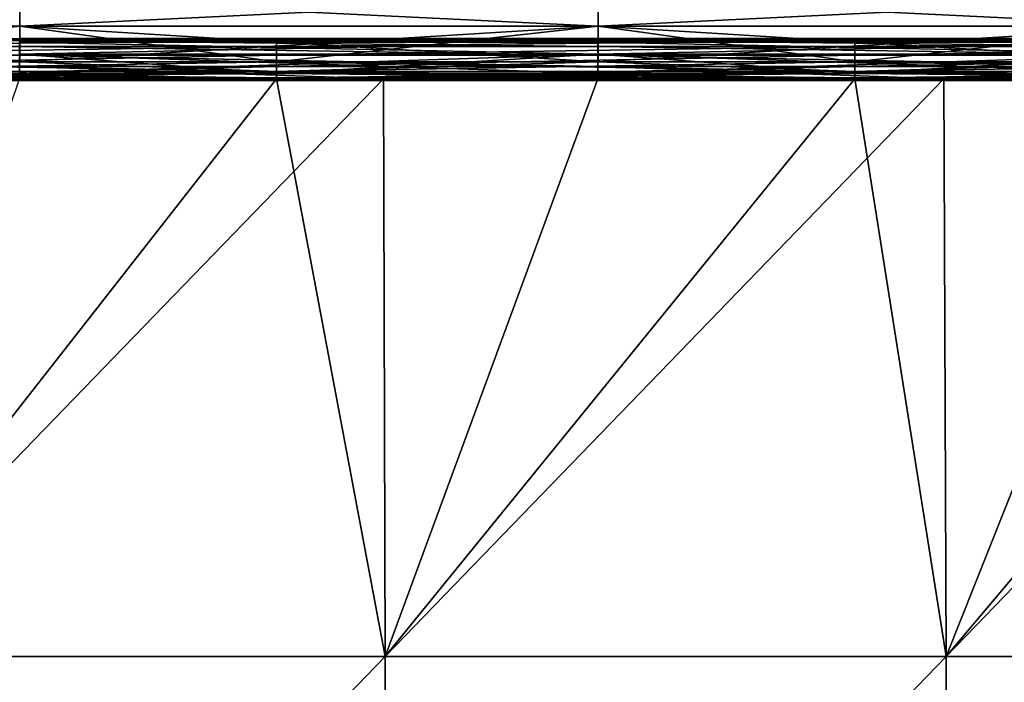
# Model space of a CAD drawing. Header units: millimetres. Extents: x -168 to 168, y -6 to 84.
# Tile 415 of 656: x 33 to 57, y 24 to 41. Entities that reach past the tile are written whole.
import ezdxf

# ---------------------------------------------------------------- set-up
doc = ezdxf.new("R2010")
doc.units = ezdxf.units.MM
doc.header["$LTSCALE"] = 65.185185
for name, color, linetype in [('260', 7, 'CONTINUOUS'), ('261', 7, 'CONTINUOUS'), ('263', 7, 'CONTINUOUS'), ('264', 7, 'CONTINUOUS'), ('266', 7, 'CONTINUOUS'), ('267', 7, 'CONTINUOUS'), ('268', 7, 'CONTINUOUS'), ('322', 7, 'CONTINUOUS'), ('323', 7, 'CONTINUOUS'), ('324', 7, 'CONTINUOUS')]:
    doc.layers.add(name, color=color, linetype=linetype)

msp = doc.modelspace()

# ---------------------------------------------------------------- linework, layer by layer
at = {"layer": '260', "linetype": 'CONTINUOUS'}
for points in [[(41.553, 39.116, -124.659), (27.73, 24.837, -124.783), (32.558, 39.116, -124.659), (41.553, 39.116, -124.659)], [(41.594, 24.837, -124.783), (27.73, 24.837, -124.783), (41.553, 39.116, -124.659), (41.594, 24.837, -124.783)], [(46.852, 39.116, -124.659), (41.594, 24.837, -124.783), (41.553, 39.116, -124.659), (46.852, 39.116, -124.659)], [(55.459, 24.837, -124.783), (41.594, 24.837, -124.783), (55.404, 39.116, -124.659), (55.459, 24.837, -124.783)], [(55.404, 39.116, -124.659), (41.594, 24.837, -124.783), (46.852, 39.116, -124.659), (55.404, 39.116, -124.659)], [(61.146, 39.116, -124.659), (55.459, 24.837, -124.783), (55.404, 39.116, -124.659), (61.146, 39.116, -124.659)], [(69.324, 24.837, -124.783), (55.459, 24.837, -124.783), (69.255, 39.116, -124.659), (69.324, 24.837, -124.783)], [(69.255, 39.116, -124.659), (55.459, 24.837, -124.783), (61.146, 39.116, -124.659), (69.255, 39.116, -124.659)], [(27.73, 24.837, -124.783), (41.594, 24.837, -124.783), (27.757, 10.544, -124.908), (27.73, 24.837, -124.783)], [(27.757, 10.544, -124.908), (41.594, 24.837, -124.783), (41.636, 10.544, -124.908), (27.757, 10.544, -124.908)], [(41.594, 24.837, -124.783), (55.459, 24.837, -124.783), (41.636, 10.544, -124.908), (41.594, 24.837, -124.783)], [(41.636, 10.544, -124.908), (55.459, 24.837, -124.783), (55.515, 10.544, -124.908), (41.636, 10.544, -124.908)], [(55.459, 24.837, -124.783), (69.324, 24.837, -124.783), (55.515, 10.544, -124.908), (55.459, 24.837, -124.783)], [(55.515, 10.544, -124.908), (69.324, 24.837, -124.783), (69.393, 10.544, -124.908), (55.515, 10.544, -124.908)]]:
    msp.add_3dface(points, dxfattribs=at)
at = {"layer": '261', "linetype": 'CONTINUOUS'}
for points in [[(46.853, 40.107, -123.669), (46.853, 40.057, -123.974), (32.559, 40.107, -123.669), (46.853, 40.107, -123.669)], [(32.559, 40.107, -123.669), (46.853, 40.057, -123.974), (32.559, 40.057, -123.974), (32.559, 40.107, -123.669)], [(46.853, 40.057, -123.974), (46.853, 39.915, -124.248), (32.559, 40.057, -123.974), (46.853, 40.057, -123.974)], [(32.559, 40.057, -123.974), (46.853, 39.915, -124.248), (32.559, 39.915, -124.248), (32.559, 40.057, -123.974)], [(32.559, 39.915, -124.248), (46.852, 39.696, -124.467), (32.559, 39.696, -124.467), (32.559, 39.915, -124.248)], [(46.853, 39.915, -124.248), (46.852, 39.696, -124.467), (32.559, 39.915, -124.248), (46.853, 39.915, -124.248)], [(46.853, 39.915, -124.248), (61.146, 39.696, -124.467), (46.852, 39.696, -124.467), (46.853, 39.915, -124.248)], [(46.853, 40.107, -123.669), (61.147, 40.057, -123.974), (46.853, 40.057, -123.974), (46.853, 40.107, -123.669)], [(61.147, 40.107, -123.669), (61.147, 40.057, -123.974), (46.853, 40.107, -123.669), (61.147, 40.107, -123.669)], [(46.853, 40.057, -123.974), (61.146, 39.915, -124.248), (46.853, 39.915, -124.248), (46.853, 40.057, -123.974)], [(61.147, 40.057, -123.974), (61.146, 39.915, -124.248), (46.853, 40.057, -123.974), (61.147, 40.057, -123.974)], [(61.146, 39.915, -124.248), (61.146, 39.696, -124.467), (46.853, 39.915, -124.248), (61.146, 39.915, -124.248)], [(32.559, 39.696, -124.467), (46.852, 39.421, -124.608), (32.558, 39.421, -124.608), (32.559, 39.696, -124.467)], [(46.852, 39.696, -124.467), (46.852, 39.421, -124.608), (32.559, 39.696, -124.467), (46.852, 39.696, -124.467)], [(46.852, 39.696, -124.467), (61.146, 39.421, -124.608), (46.852, 39.421, -124.608), (46.852, 39.696, -124.467)], [(61.146, 39.696, -124.467), (61.146, 39.421, -124.608), (46.852, 39.696, -124.467), (61.146, 39.696, -124.467)], [(46.852, 39.116, -124.659), (41.553, 39.116, -124.659), (32.558, 39.421, -124.608), (46.852, 39.116, -124.659)], [(46.852, 39.421, -124.608), (46.852, 39.116, -124.659), (32.558, 39.421, -124.608), (46.852, 39.421, -124.608)], [(41.553, 39.116, -124.659), (32.558, 39.116, -124.659), (32.558, 39.421, -124.608), (41.553, 39.116, -124.659)], [(61.146, 39.116, -124.659), (55.404, 39.116, -124.659), (46.852, 39.421, -124.608), (61.146, 39.116, -124.659)], [(61.146, 39.421, -124.608), (61.146, 39.116, -124.659), (46.852, 39.421, -124.608), (61.146, 39.421, -124.608)], [(55.404, 39.116, -124.659), (46.852, 39.116, -124.659), (46.852, 39.421, -124.608), (55.404, 39.116, -124.659)]]:
    msp.add_3dface(points, dxfattribs=at)
at = {"layer": '263', "linetype": 'CONTINUOUS'}
for points in [[(27.702, 39.116, 124.659), (27.73, 24.837, 124.783), (38.91, 39.116, 124.659), (27.702, 39.116, 124.659)], [(27.73, 24.837, 124.783), (41.594, 24.837, 124.783), (38.91, 39.116, 124.659), (27.73, 24.837, 124.783)], [(38.91, 39.116, 124.659), (41.594, 24.837, 124.783), (41.553, 39.116, 124.659), (38.91, 39.116, 124.659)], [(41.553, 39.116, 124.659), (41.594, 24.837, 124.783), (53.204, 39.116, 124.659), (41.553, 39.116, 124.659)], [(41.594, 24.837, 124.783), (55.459, 24.837, 124.783), (53.204, 39.116, 124.659), (41.594, 24.837, 124.783)], [(53.204, 39.116, 124.659), (55.459, 24.837, 124.783), (55.404, 39.116, 124.659), (53.204, 39.116, 124.659)], [(55.404, 39.116, 124.659), (55.459, 24.837, 124.783), (67.498, 39.116, 124.659), (55.404, 39.116, 124.659)], [(55.459, 24.837, 124.783), (69.324, 24.837, 124.783), (67.498, 39.116, 124.659), (55.459, 24.837, 124.783)], [(41.594, 24.837, 124.783), (27.73, 24.837, 124.783), (27.757, 10.544, 124.908), (41.594, 24.837, 124.783)], [(41.636, 10.544, 124.908), (41.594, 24.837, 124.783), (27.757, 10.544, 124.908), (41.636, 10.544, 124.908)], [(55.459, 24.837, 124.783), (41.594, 24.837, 124.783), (41.636, 10.544, 124.908), (55.459, 24.837, 124.783)], [(55.515, 10.544, 124.908), (55.459, 24.837, 124.783), (41.636, 10.544, 124.908), (55.515, 10.544, 124.908)], [(69.324, 24.837, 124.783), (55.459, 24.837, 124.783), (55.515, 10.544, 124.908), (69.324, 24.837, 124.783)], [(69.393, 10.544, 124.908), (69.324, 24.837, 124.783), (55.515, 10.544, 124.908), (69.393, 10.544, 124.908)]]:
    msp.add_3dface(points, dxfattribs=at)
at = {"layer": '264', "linetype": 'CONTINUOUS'}
for points in [[(38.91, 40.107, 123.669), (24.617, 40.057, 123.974), (38.91, 40.057, 123.974), (38.91, 40.107, 123.669)], [(32.559, 40.107, 123.669), (24.617, 40.057, 123.974), (38.91, 40.107, 123.669), (32.559, 40.107, 123.669)], [(38.91, 40.057, 123.974), (24.617, 39.915, 124.248), (38.91, 39.915, 124.248), (38.91, 40.057, 123.974)], [(24.617, 40.057, 123.974), (24.617, 39.915, 124.248), (38.91, 40.057, 123.974), (24.617, 40.057, 123.974)], [(24.617, 39.915, 124.248), (24.617, 39.696, 124.467), (38.91, 39.915, 124.248), (24.617, 39.915, 124.248)], [(38.91, 39.915, 124.248), (24.617, 39.696, 124.467), (38.91, 39.696, 124.467), (38.91, 39.915, 124.248)], [(38.91, 40.107, 123.669), (38.91, 40.057, 123.974), (46.853, 40.107, 123.669), (38.91, 40.107, 123.669)], [(46.853, 40.107, 123.669), (38.91, 40.057, 123.974), (53.204, 40.107, 123.669), (46.853, 40.107, 123.669)], [(53.204, 40.107, 123.669), (38.91, 40.057, 123.974), (53.204, 40.057, 123.974), (53.204, 40.107, 123.669)], [(38.91, 40.057, 123.974), (38.91, 39.915, 124.248), (53.204, 40.057, 123.974), (38.91, 40.057, 123.974)], [(53.204, 40.057, 123.974), (38.91, 39.915, 124.248), (53.204, 39.915, 124.248), (53.204, 40.057, 123.974)], [(38.91, 39.915, 124.248), (38.91, 39.696, 124.467), (53.204, 39.915, 124.248), (38.91, 39.915, 124.248)], [(53.204, 39.915, 124.248), (38.91, 39.696, 124.467), (53.204, 39.696, 124.467), (53.204, 39.915, 124.248)], [(67.498, 40.107, 123.669), (53.204, 40.057, 123.974), (67.498, 40.057, 123.974), (67.498, 40.107, 123.669)], [(61.147, 40.107, 123.669), (53.204, 40.057, 123.974), (67.498, 40.107, 123.669), (61.147, 40.107, 123.669)], [(53.204, 40.107, 123.669), (53.204, 40.057, 123.974), (61.147, 40.107, 123.669), (53.204, 40.107, 123.669)], [(67.498, 40.057, 123.974), (53.204, 39.915, 124.248), (67.498, 39.915, 124.248), (67.498, 40.057, 123.974)], [(53.204, 40.057, 123.974), (53.204, 39.915, 124.248), (67.498, 40.057, 123.974), (53.204, 40.057, 123.974)], [(67.498, 39.915, 124.248), (53.204, 39.696, 124.467), (67.498, 39.696, 124.467), (67.498, 39.915, 124.248)], [(53.204, 39.915, 124.248), (53.204, 39.696, 124.467), (67.498, 39.915, 124.248), (53.204, 39.915, 124.248)], [(24.617, 39.696, 124.467), (24.617, 39.421, 124.608), (38.91, 39.696, 124.467), (24.617, 39.696, 124.467)], [(38.91, 39.696, 124.467), (24.617, 39.421, 124.608), (38.91, 39.421, 124.608), (38.91, 39.696, 124.467)], [(38.91, 39.696, 124.467), (38.91, 39.421, 124.608), (53.204, 39.696, 124.467), (38.91, 39.696, 124.467)], [(53.204, 39.696, 124.467), (38.91, 39.421, 124.608), (53.204, 39.421, 124.608), (53.204, 39.696, 124.467)], [(53.204, 39.696, 124.467), (53.204, 39.421, 124.608), (67.498, 39.696, 124.467), (53.204, 39.696, 124.467)], [(67.498, 39.696, 124.467), (53.204, 39.421, 124.608), (67.498, 39.421, 124.608), (67.498, 39.696, 124.467)], [(24.617, 39.116, 124.659), (27.702, 39.116, 124.659), (38.91, 39.421, 124.608), (24.617, 39.116, 124.659)], [(24.617, 39.421, 124.608), (24.617, 39.116, 124.659), (38.91, 39.421, 124.608), (24.617, 39.421, 124.608)], [(27.702, 39.116, 124.659), (38.91, 39.116, 124.659), (38.91, 39.421, 124.608), (27.702, 39.116, 124.659)], [(38.91, 39.116, 124.659), (41.553, 39.116, 124.659), (53.204, 39.421, 124.608), (38.91, 39.116, 124.659)], [(38.91, 39.421, 124.608), (38.91, 39.116, 124.659), (53.204, 39.421, 124.608), (38.91, 39.421, 124.608)], [(41.553, 39.116, 124.659), (53.204, 39.116, 124.659), (53.204, 39.421, 124.608), (41.553, 39.116, 124.659)], [(53.204, 39.421, 124.608), (53.204, 39.116, 124.659), (67.498, 39.421, 124.608), (53.204, 39.421, 124.608)], [(53.204, 39.116, 124.659), (55.404, 39.116, 124.659), (67.498, 39.421, 124.608), (53.204, 39.116, 124.659)], [(55.404, 39.116, 124.659), (67.498, 39.116, 124.659), (67.498, 39.421, 124.608), (55.404, 39.116, 124.659)]]:
    msp.add_3dface(points, dxfattribs=at)
at = {"layer": '266', "linetype": 'CONTINUOUS'}
for points in [[(46.853, 40.015, -122.663), (46.853, 40.107, -123.669), (32.559, 40.015, -122.663), (46.853, 40.015, -122.663)], [(46.853, 40.107, -123.669), (32.559, 40.107, -123.669), (32.559, 40.015, -122.663), (46.853, 40.107, -123.669)], [(46.853, 39.723, -121.697), (46.853, 40.015, -122.663), (32.559, 39.723, -121.697), (46.853, 39.723, -121.697)], [(32.559, 39.723, -121.697), (46.853, 40.015, -122.663), (32.559, 40.015, -122.663), (32.559, 39.723, -121.697)], [(61.147, 40.015, -122.663), (61.147, 40.107, -123.669), (46.853, 40.015, -122.663), (61.147, 40.015, -122.663)], [(61.147, 40.107, -123.669), (46.853, 40.107, -123.669), (46.853, 40.015, -122.663), (61.147, 40.107, -123.669)], [(46.853, 39.723, -121.697), (61.147, 40.015, -122.663), (46.853, 40.015, -122.663), (46.853, 39.723, -121.697)], [(61.147, 39.723, -121.697), (61.147, 40.015, -122.663), (46.853, 39.723, -121.697), (61.147, 39.723, -121.697)], [(38.911, 39.243, -120.809), (46.853, 39.723, -121.697), (32.559, 39.243, -120.809), (38.911, 39.243, -120.809)], [(32.559, 39.243, -120.809), (46.853, 39.723, -121.697), (32.559, 39.723, -121.697), (32.559, 39.243, -120.809)], [(46.853, 39.243, -120.809), (46.853, 39.723, -121.697), (38.911, 39.243, -120.809), (46.853, 39.243, -120.809)], [(46.853, 39.243, -120.809), (61.147, 39.723, -121.697), (46.853, 39.723, -121.697), (46.853, 39.243, -120.809)], [(53.205, 39.243, -120.809), (61.147, 39.723, -121.697), (46.853, 39.243, -120.809), (53.205, 39.243, -120.809)], [(61.147, 39.243, -120.809), (61.147, 39.723, -121.697), (53.205, 39.243, -120.809), (61.147, 39.243, -120.809)]]:
    msp.add_3dface(points, dxfattribs=at)
at = {"layer": '267', "linetype": 'CONTINUOUS'}
for points in [[(38.911, 39.292, -119.619), (24.617, 39.529, -119.407), (32.562, 39.529, -119.407), (38.911, 39.292, -119.619)], [(24.617, 39.292, -119.619), (24.617, 39.529, -119.407), (38.911, 39.292, -119.619), (24.617, 39.292, -119.619)], [(38.911, 39.529, -119.407), (38.911, 39.292, -119.619), (32.562, 39.529, -119.407), (38.911, 39.529, -119.407)], [(38.911, 39.292, -119.619), (38.911, 39.529, -119.407), (53.205, 39.292, -119.619), (38.911, 39.292, -119.619)], [(53.205, 39.292, -119.619), (38.911, 39.529, -119.407), (46.856, 39.529, -119.407), (53.205, 39.292, -119.619)], [(53.205, 39.529, -119.407), (53.205, 39.292, -119.619), (46.856, 39.529, -119.407), (53.205, 39.529, -119.407)], [(67.498, 39.292, -119.619), (53.205, 39.529, -119.407), (61.149, 39.529, -119.407), (67.498, 39.292, -119.619)], [(53.205, 39.292, -119.619), (53.205, 39.529, -119.407), (67.498, 39.292, -119.619), (53.205, 39.292, -119.619)], [(38.911, 39.135, -119.895), (24.617, 39.292, -119.619), (38.911, 39.292, -119.619), (38.911, 39.135, -119.895)], [(24.617, 39.135, -119.895), (24.617, 39.292, -119.619), (38.911, 39.135, -119.895), (24.617, 39.135, -119.895)], [(38.911, 39.243, -120.809), (32.559, 39.243, -120.809), (24.617, 39.109, -120.521), (38.911, 39.243, -120.809)], [(38.911, 39.243, -120.809), (24.617, 39.109, -120.521), (38.911, 39.109, -120.521), (38.911, 39.243, -120.809)], [(53.205, 39.135, -119.895), (38.911, 39.292, -119.619), (53.205, 39.292, -119.619), (53.205, 39.135, -119.895)], [(38.911, 39.135, -119.895), (38.911, 39.292, -119.619), (53.205, 39.135, -119.895), (38.911, 39.135, -119.895)], [(53.205, 39.243, -120.809), (38.911, 39.109, -120.521), (53.205, 39.109, -120.521), (53.205, 39.243, -120.809)], [(46.853, 39.243, -120.809), (38.911, 39.243, -120.809), (38.911, 39.109, -120.521), (46.853, 39.243, -120.809)], [(53.205, 39.243, -120.809), (46.853, 39.243, -120.809), (38.911, 39.109, -120.521), (53.205, 39.243, -120.809)], [(67.498, 39.135, -119.895), (53.205, 39.292, -119.619), (67.498, 39.292, -119.619), (67.498, 39.135, -119.895)], [(53.205, 39.135, -119.895), (53.205, 39.292, -119.619), (67.498, 39.135, -119.895), (53.205, 39.135, -119.895)], [(67.498, 39.243, -120.809), (61.147, 39.243, -120.809), (53.205, 39.109, -120.521), (67.498, 39.243, -120.809)], [(61.147, 39.243, -120.809), (53.205, 39.243, -120.809), (53.205, 39.109, -120.521), (61.147, 39.243, -120.809)], [(67.498, 39.243, -120.809), (53.205, 39.109, -120.521), (67.498, 39.109, -120.521), (67.498, 39.243, -120.809)], [(24.617, 39.071, -120.206), (24.617, 39.135, -119.895), (38.911, 39.071, -120.206), (24.617, 39.071, -120.206)], [(38.911, 39.071, -120.206), (24.617, 39.135, -119.895), (38.911, 39.135, -119.895), (38.911, 39.071, -120.206)], [(24.617, 39.109, -120.521), (24.617, 39.071, -120.206), (38.911, 39.109, -120.521), (24.617, 39.109, -120.521)], [(38.911, 39.109, -120.521), (24.617, 39.071, -120.206), (38.911, 39.071, -120.206), (38.911, 39.109, -120.521)], [(53.205, 39.071, -120.206), (38.911, 39.135, -119.895), (53.205, 39.135, -119.895), (53.205, 39.071, -120.206)], [(38.911, 39.071, -120.206), (38.911, 39.135, -119.895), (53.205, 39.071, -120.206), (38.911, 39.071, -120.206)], [(53.205, 39.109, -120.521), (38.911, 39.071, -120.206), (53.205, 39.071, -120.206), (53.205, 39.109, -120.521)], [(38.911, 39.109, -120.521), (38.911, 39.071, -120.206), (53.205, 39.109, -120.521), (38.911, 39.109, -120.521)], [(67.498, 39.071, -120.206), (53.205, 39.135, -119.895), (67.498, 39.135, -119.895), (67.498, 39.071, -120.206)], [(53.205, 39.071, -120.206), (53.205, 39.135, -119.895), (67.498, 39.071, -120.206), (53.205, 39.071, -120.206)], [(67.498, 39.109, -120.521), (53.205, 39.071, -120.206), (67.498, 39.071, -120.206), (67.498, 39.109, -120.521)], [(53.205, 39.109, -120.521), (53.205, 39.071, -120.206), (67.498, 39.109, -120.521), (53.205, 39.109, -120.521)]]:
    msp.add_3dface(points, dxfattribs=at)
at = {"layer": '268', "linetype": 'CONTINUOUS'}
for points in [[(32.562, 40.415, -118.679), (18.268, 41.112, -117.768), (32.562, 41.112, -117.768), (32.562, 40.415, -118.679)], [(18.268, 40.415, -118.679), (18.268, 41.112, -117.768), (32.562, 40.415, -118.679), (18.268, 40.415, -118.679)], [(46.856, 40.415, -118.679), (32.562, 41.112, -117.768), (46.856, 41.112, -117.768), (46.856, 40.415, -118.679)], [(32.562, 40.415, -118.679), (32.562, 41.112, -117.768), (46.856, 40.415, -118.679), (32.562, 40.415, -118.679)], [(61.149, 40.415, -118.679), (46.856, 41.112, -117.768), (61.149, 41.112, -117.768), (61.149, 40.415, -118.679)], [(46.856, 40.415, -118.679), (46.856, 41.112, -117.768), (61.149, 40.415, -118.679), (46.856, 40.415, -118.679)], [(32.562, 39.529, -119.407), (18.268, 40.415, -118.679), (32.562, 40.415, -118.679), (32.562, 39.529, -119.407)], [(32.562, 39.529, -119.407), (24.617, 39.529, -119.407), (18.268, 40.415, -118.679), (32.562, 39.529, -119.407)], [(46.856, 39.529, -119.407), (32.562, 40.415, -118.679), (46.856, 40.415, -118.679), (46.856, 39.529, -119.407)], [(46.856, 39.529, -119.407), (38.911, 39.529, -119.407), (32.562, 40.415, -118.679), (46.856, 39.529, -119.407)], [(38.911, 39.529, -119.407), (32.562, 39.529, -119.407), (32.562, 40.415, -118.679), (38.911, 39.529, -119.407)], [(61.149, 39.529, -119.407), (46.856, 40.415, -118.679), (61.149, 40.415, -118.679), (61.149, 39.529, -119.407)], [(61.149, 39.529, -119.407), (53.205, 39.529, -119.407), (46.856, 40.415, -118.679), (61.149, 39.529, -119.407)], [(53.205, 39.529, -119.407), (46.856, 39.529, -119.407), (46.856, 40.415, -118.679), (53.205, 39.529, -119.407)]]:
    msp.add_3dface(points, dxfattribs=at)
at = {"layer": '322', "linetype": 'CONTINUOUS'}
for points in [[(18.268, 41.112, 117.768), (18.268, 40.415, 118.679), (32.562, 41.112, 117.768), (18.268, 41.112, 117.768)], [(32.562, 41.112, 117.768), (18.268, 40.415, 118.679), (32.562, 40.415, 118.679), (32.562, 41.112, 117.768)], [(32.562, 41.112, 117.768), (32.562, 40.415, 118.679), (46.856, 41.112, 117.768), (32.562, 41.112, 117.768)], [(46.856, 41.112, 117.768), (32.562, 40.415, 118.679), (46.856, 40.415, 118.679), (46.856, 41.112, 117.768)], [(61.149, 41.112, 117.768), (46.856, 40.415, 118.679), (61.149, 40.415, 118.679), (61.149, 41.112, 117.768)], [(46.856, 41.112, 117.768), (46.856, 40.415, 118.679), (61.149, 41.112, 117.768), (46.856, 41.112, 117.768)], [(18.268, 40.415, 118.679), (18.268, 39.529, 119.407), (32.562, 40.415, 118.679), (18.268, 40.415, 118.679)], [(32.562, 40.415, 118.679), (18.268, 39.529, 119.407), (24.617, 39.529, 119.407), (32.562, 40.415, 118.679)], [(32.562, 39.529, 119.407), (32.562, 40.415, 118.679), (24.617, 39.529, 119.407), (32.562, 39.529, 119.407)], [(32.562, 40.415, 118.679), (32.562, 39.529, 119.407), (46.856, 40.415, 118.679), (32.562, 40.415, 118.679)], [(46.856, 40.415, 118.679), (32.562, 39.529, 119.407), (38.911, 39.529, 119.407), (46.856, 40.415, 118.679)], [(46.856, 39.529, 119.407), (46.856, 40.415, 118.679), (38.911, 39.529, 119.407), (46.856, 39.529, 119.407)], [(46.856, 40.415, 118.679), (46.856, 39.529, 119.407), (61.149, 40.415, 118.679), (46.856, 40.415, 118.679)], [(61.149, 40.415, 118.679), (46.856, 39.529, 119.407), (53.205, 39.529, 119.407), (61.149, 40.415, 118.679)], [(61.149, 39.529, 119.407), (61.149, 40.415, 118.679), (53.205, 39.529, 119.407), (61.149, 39.529, 119.407)]]:
    msp.add_3dface(points, dxfattribs=at)
at = {"layer": '323', "linetype": 'CONTINUOUS'}
for points in [[(38.911, 39.529, 119.407), (24.617, 39.292, 119.619), (38.911, 39.292, 119.619), (38.911, 39.529, 119.407)], [(38.911, 39.529, 119.407), (32.562, 39.529, 119.407), (24.617, 39.292, 119.619), (38.911, 39.529, 119.407)], [(32.562, 39.529, 119.407), (24.617, 39.529, 119.407), (24.617, 39.292, 119.619), (32.562, 39.529, 119.407)], [(53.205, 39.529, 119.407), (46.856, 39.529, 119.407), (38.911, 39.292, 119.619), (53.205, 39.529, 119.407)], [(46.856, 39.529, 119.407), (38.911, 39.529, 119.407), (38.911, 39.292, 119.619), (46.856, 39.529, 119.407)], [(53.205, 39.529, 119.407), (38.911, 39.292, 119.619), (53.205, 39.292, 119.619), (53.205, 39.529, 119.407)], [(67.498, 39.529, 119.407), (53.205, 39.292, 119.619), (67.498, 39.292, 119.619), (67.498, 39.529, 119.407)], [(67.498, 39.529, 119.407), (61.149, 39.529, 119.407), (53.205, 39.292, 119.619), (67.498, 39.529, 119.407)], [(61.149, 39.529, 119.407), (53.205, 39.529, 119.407), (53.205, 39.292, 119.619), (61.149, 39.529, 119.407)], [(24.617, 39.292, 119.619), (24.617, 39.135, 119.895), (38.911, 39.292, 119.619), (24.617, 39.292, 119.619)], [(38.911, 39.292, 119.619), (24.617, 39.135, 119.895), (38.911, 39.135, 119.895), (38.911, 39.292, 119.619)], [(24.617, 39.109, 120.521), (24.617, 39.243, 120.809), (38.911, 39.109, 120.521), (24.617, 39.109, 120.521)], [(38.911, 39.109, 120.521), (24.617, 39.243, 120.809), (32.559, 39.243, 120.809), (38.911, 39.109, 120.521)], [(38.911, 39.243, 120.809), (38.911, 39.109, 120.521), (32.559, 39.243, 120.809), (38.911, 39.243, 120.809)], [(53.205, 39.292, 119.619), (38.911, 39.135, 119.895), (53.205, 39.135, 119.895), (53.205, 39.292, 119.619)], [(38.911, 39.292, 119.619), (38.911, 39.135, 119.895), (53.205, 39.292, 119.619), (38.911, 39.292, 119.619)], [(53.205, 39.109, 120.521), (38.911, 39.243, 120.809), (46.853, 39.243, 120.809), (53.205, 39.109, 120.521)], [(38.911, 39.109, 120.521), (38.911, 39.243, 120.809), (53.205, 39.109, 120.521), (38.911, 39.109, 120.521)], [(53.205, 39.243, 120.809), (53.205, 39.109, 120.521), (46.853, 39.243, 120.809), (53.205, 39.243, 120.809)], [(67.498, 39.292, 119.619), (53.205, 39.135, 119.895), (67.498, 39.135, 119.895), (67.498, 39.292, 119.619)], [(53.205, 39.292, 119.619), (53.205, 39.135, 119.895), (67.498, 39.292, 119.619), (53.205, 39.292, 119.619)], [(67.498, 39.109, 120.521), (53.205, 39.243, 120.809), (61.147, 39.243, 120.809), (67.498, 39.109, 120.521)], [(53.205, 39.109, 120.521), (53.205, 39.243, 120.809), (67.498, 39.109, 120.521), (53.205, 39.109, 120.521)], [(24.617, 39.135, 119.895), (24.617, 39.071, 120.206), (38.911, 39.135, 119.895), (24.617, 39.135, 119.895)], [(38.911, 39.135, 119.895), (24.617, 39.071, 120.206), (38.911, 39.071, 120.206), (38.911, 39.135, 119.895)], [(24.617, 39.071, 120.206), (24.617, 39.109, 120.521), (38.911, 39.071, 120.206), (24.617, 39.071, 120.206)], [(38.911, 39.071, 120.206), (24.617, 39.109, 120.521), (38.911, 39.109, 120.521), (38.911, 39.071, 120.206)], [(53.205, 39.135, 119.895), (38.911, 39.071, 120.206), (53.205, 39.071, 120.206), (53.205, 39.135, 119.895)], [(38.911, 39.135, 119.895), (38.911, 39.071, 120.206), (53.205, 39.135, 119.895), (38.911, 39.135, 119.895)], [(53.205, 39.071, 120.206), (38.911, 39.109, 120.521), (53.205, 39.109, 120.521), (53.205, 39.071, 120.206)], [(38.911, 39.071, 120.206), (38.911, 39.109, 120.521), (53.205, 39.071, 120.206), (38.911, 39.071, 120.206)], [(67.498, 39.135, 119.895), (53.205, 39.071, 120.206), (67.498, 39.071, 120.206), (67.498, 39.135, 119.895)], [(53.205, 39.135, 119.895), (53.205, 39.071, 120.206), (67.498, 39.135, 119.895), (53.205, 39.135, 119.895)], [(53.205, 39.071, 120.206), (53.205, 39.109, 120.521), (67.498, 39.071, 120.206), (53.205, 39.071, 120.206)], [(67.498, 39.071, 120.206), (53.205, 39.109, 120.521), (67.498, 39.109, 120.521), (67.498, 39.071, 120.206)]]:
    msp.add_3dface(points, dxfattribs=at)
at = {"layer": '324', "linetype": 'CONTINUOUS'}
for points in [[(32.559, 40.107, 123.669), (38.91, 40.107, 123.669), (46.853, 40.015, 122.663), (32.559, 40.107, 123.669)], [(32.559, 40.015, 122.663), (32.559, 40.107, 123.669), (46.853, 40.015, 122.663), (32.559, 40.015, 122.663)], [(32.559, 39.723, 121.697), (32.559, 40.015, 122.663), (46.853, 39.723, 121.697), (32.559, 39.723, 121.697)], [(46.853, 39.723, 121.697), (32.559, 40.015, 122.663), (46.853, 40.015, 122.663), (46.853, 39.723, 121.697)], [(38.91, 40.107, 123.669), (46.853, 40.107, 123.669), (46.853, 40.015, 122.663), (38.91, 40.107, 123.669)], [(46.853, 40.107, 123.669), (53.204, 40.107, 123.669), (61.147, 40.015, 122.663), (46.853, 40.107, 123.669)], [(46.853, 40.015, 122.663), (46.853, 40.107, 123.669), (61.147, 40.015, 122.663), (46.853, 40.015, 122.663)], [(46.853, 39.723, 121.697), (46.853, 40.015, 122.663), (61.147, 39.723, 121.697), (46.853, 39.723, 121.697)], [(61.147, 39.723, 121.697), (46.853, 40.015, 122.663), (61.147, 40.015, 122.663), (61.147, 39.723, 121.697)], [(53.204, 40.107, 123.669), (61.147, 40.107, 123.669), (61.147, 40.015, 122.663), (53.204, 40.107, 123.669)], [(38.911, 39.243, 120.809), (32.559, 39.243, 120.809), (32.559, 39.723, 121.697), (38.911, 39.243, 120.809)], [(46.853, 39.243, 120.809), (32.559, 39.723, 121.697), (46.853, 39.723, 121.697), (46.853, 39.243, 120.809)], [(46.853, 39.243, 120.809), (38.911, 39.243, 120.809), (32.559, 39.723, 121.697), (46.853, 39.243, 120.809)], [(53.205, 39.243, 120.809), (46.853, 39.243, 120.809), (46.853, 39.723, 121.697), (53.205, 39.243, 120.809)], [(61.147, 39.243, 120.809), (53.205, 39.243, 120.809), (46.853, 39.723, 121.697), (61.147, 39.243, 120.809)], [(61.147, 39.243, 120.809), (46.853, 39.723, 121.697), (61.147, 39.723, 121.697), (61.147, 39.243, 120.809)]]:
    msp.add_3dface(points, dxfattribs=at)

doc.saveas('drawing.dxf')
